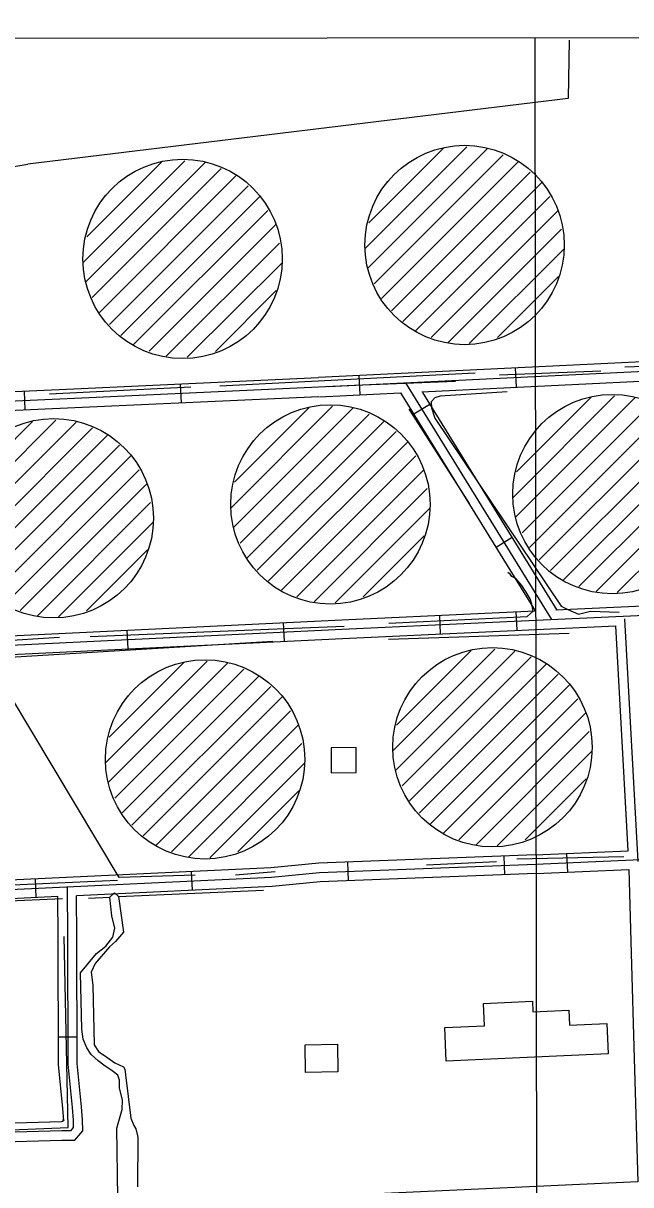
# Model space of a CAD drawing. Extents: x 3313442 to 3351311, y 721974 to 747360.
# Drawn here: x 3332480 to 3333451, y 743725 to 745582 of the extents above; entities that cross this region are included whole.
import ezdxf

# ---------------------------------------------------------------- set-up
doc = ezdxf.new("R2010")
doc.units = 0
for name, color, linetype in [('V-BLDG-OTLN', 7, 'Continuous'), ('V-DOMW-TANK', 7, 'Continuous'), ('V-GRID-FRAM', 7, 'Continuous'), ('V-GRID-MAJR', 7, 'Continuous'), ('V-ROAD-CNTR', 7, 'Continuous'), ('V-TOPO-SHOR', 7, 'Continuous')]:
    doc.layers.add(name, color=color, linetype=linetype)

msp = doc.modelspace()

# ---------------------------------------------------------------- linework, layer by layer
at = {"layer": 'V-BLDG-OTLN'}
for points in [[(3332971.6920191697, 744383.93420504), (3333011.69193917, 744384.086204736), (3333011.5399394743, 744424.0861247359), (3332971.5410194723, 744423.9341250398)], [(3333414.3151339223, 743934.7121034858), (3333155.7476510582, 743922.9551269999), (3333153.3146559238, 743976.47001997), (3333216.5295294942, 743979.3440142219), (3333214.9115327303, 744014.925943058), (3333293.3483758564, 744018.4929359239), (3333294.113374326, 744001.6799695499), (3333351.7542590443, 744004.302964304), (3333352.840256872, 743980.4330120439), (3333412.112138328, 743983.13000665)], [(3332982.6109973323, 743905.483161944), (3332930.8681008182, 743904.554163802), (3332930.074102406, 743948.7610753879), (3332981.81699892, 743949.69007353)]]:
    msp.add_lwpolyline(points, close=True, dxfattribs=at)
at = {"layer": 'V-DOMW-TANK'}
for p, q in [((3333025.941086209, 745221.7386870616), (3333188.584760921, 745384.3823617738)), ((3333030.672076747, 745191.1147483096), (3333220.987696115, 745381.4303676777)), ((3333031.717074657, 745262.8706047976), (3333151.1248358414, 745382.2783659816)), ((3333040.618056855, 745165.7057991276), (3333246.817644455, 745371.9053867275)), ((3332575.261409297, 745199.5763116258), (3332737.9050840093, 745362.2199863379)), ((3332579.9923998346, 745168.9523728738), (3332770.308019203, 745359.2679922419)), ((3332581.037397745, 745240.7082293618), (3332700.445158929, 745360.1159905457)), ((3332589.938379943, 745143.5434236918), (3332796.1379675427, 745349.7430112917)), ((3333052.2700335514, 745142.0028465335), (3333270.8085964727, 745360.5414094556)), ((3333067.975002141, 745122.3518858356), (3333289.856558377, 745344.2344420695)), ((3332601.590356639, 745119.8404710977), (3332820.128919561, 745338.3790340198)), ((3333061.1220158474, 745327.6304752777), (3333062.652012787, 745329.1604722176)), ((3333086.1169658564, 745105.1389202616), (3333308.721520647, 745327.7434750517)), ((3332610.442338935, 745305.4680998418), (3332611.9723358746, 745306.9980967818)), ((3332617.295325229, 745100.1895103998), (3332839.176881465, 745322.0720666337)), ((3332635.4372889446, 745082.9765448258), (3332858.0418437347, 745305.5810996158)), ((3333106.746924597, 745090.4139497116), (3333321.3664953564, 745305.0325204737)), ((3332656.067247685, 745068.2515742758), (3332870.6868184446, 745282.8701450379)), ((3333131.5058750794, 745079.8169709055), (3333334.010470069, 745282.3215658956)), ((3332680.8261981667, 745057.6545954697), (3332883.3307931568, 745260.1591904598)), ((3333158.8348204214, 745071.7909869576), (3333339.807458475, 745252.7636250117)), ((3332708.155143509, 745049.6286115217), (3332889.127781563, 745230.6012495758)), ((3333192.516753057, 745070.1169903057), (3333343.839450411, 745221.4396876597)), ((3332741.837076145, 745047.9546148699), (3332893.159773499, 745199.2773122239)), ((3333237.323663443, 745079.5689714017), (3333334.7644685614, 745177.0097765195)), ((3332786.643986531, 745057.4065959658), (3332884.084791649, 745154.8474010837)), ((3333262.0946541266, 744823.5135838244), (3333424.7383288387, 744986.1572585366)), ((3333266.825644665, 744792.8896450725), (3333457.141264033, 744983.2052644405)), ((3333267.870642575, 744864.6455015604), (3333387.278403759, 744984.0532627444)), ((3333276.7716247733, 744767.4806958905), (3333482.9712123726, 744973.6802834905)), ((3332811.4232704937, 744807.0555945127), (3332974.066945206, 744969.6992692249)), ((3332816.154261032, 744776.4316557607), (3333006.4698803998, 744966.7472751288)), ((3332817.1992589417, 744848.1875122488), (3332936.6070201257, 744967.5952734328)), ((3332826.10024114, 744751.0227065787), (3333032.2998287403, 744957.2222941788)), ((3333288.423601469, 744743.7777432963), (3333506.962164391, 744962.3163062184)), ((3332369.3001727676, 744784.8807791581), (3332531.9438474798, 744947.5244538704)), ((3332374.0311633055, 744754.2568404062), (3332564.346782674, 744944.5724597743)), ((3332375.076161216, 744826.0126968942), (3332494.4839223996, 744945.4204580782)), ((3332837.7522178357, 744727.3197539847), (3333056.290780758, 744945.8583169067)), ((3333304.128570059, 744724.1267825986), (3333526.0101262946, 744946.0093388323)), ((3332383.9771434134, 744728.8478912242), (3332590.176731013, 744935.0474788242)), ((3332395.6291201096, 744705.1449386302), (3332614.1676830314, 744923.6835015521)), ((3332853.457186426, 744707.6687932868), (3333075.3387426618, 744929.5513495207)), ((3333297.275583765, 744929.4053720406), (3333298.805580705, 744930.9353689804)), ((3333322.2705337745, 744706.9138170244), (3333544.875088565, 744929.5183718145)), ((3332411.3340886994, 744685.4939779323), (3332633.2156449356, 744907.3765341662)), ((3332846.604200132, 744912.9473827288), (3332848.134197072, 744914.4773796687)), ((3332871.5991501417, 744690.4558277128), (3333094.203704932, 744913.0603825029)), ((3333342.9004925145, 744692.1888464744), (3333557.5200632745, 744906.8074172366)), ((3332429.4760524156, 744668.2810123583), (3332652.0806072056, 744890.8855671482)), ((3332892.229108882, 744675.7308571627), (3333106.8486796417, 744890.3494279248)), ((3333367.659442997, 744681.5918676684), (3333570.1640379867, 744884.0964626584)), ((3332450.1060111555, 744653.5560418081), (3332664.7255819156, 744868.1746125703)), ((3332916.988059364, 744665.1338783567), (3333119.4926543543, 744867.6384733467)), ((3332474.8649616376, 744642.9590630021), (3332677.3695566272, 744845.4636579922)), ((3333394.988388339, 744673.5658837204), (3333575.961026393, 744854.5385217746)), ((3332944.317004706, 744657.1078944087), (3333125.28964276, 744838.0805324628)), ((3332502.1939069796, 744634.9330790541), (3332683.1665450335, 744815.9057171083)), ((3332977.998937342, 744655.4338977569), (3333129.321634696, 744806.7565951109)), ((3333428.670320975, 744671.8918870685), (3333579.9930183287, 744823.2145844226)), ((3332535.8758396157, 744633.2590824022), (3332687.1985369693, 744784.5817797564)), ((3333022.8058477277, 744664.8858788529), (3333120.2466528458, 744762.3266839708)), ((3332580.6827500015, 744642.7110634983), (3332678.1235551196, 744740.1518686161)), ((3333070.408896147, 744418.7799938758), (3333233.052570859, 744581.4236685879)), ((3333075.1398866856, 744388.1560551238), (3333265.455506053, 744578.4716744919)), ((3333076.184884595, 744459.9119116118), (3333195.5926457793, 744579.3196727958)), ((3333085.085866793, 744362.7471059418), (3333291.2854543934, 744568.9466935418)), ((3332611.1767866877, 744399.482251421), (3332773.8204614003, 744562.1259261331)), ((3332615.9077772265, 744368.8583126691), (3332806.223396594, 744559.1739320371)), ((3332616.952775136, 744440.614169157), (3332736.36053632, 744560.021930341)), ((3332625.8537573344, 744343.4493634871), (3332832.0533449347, 744549.648951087)), ((3333096.7378434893, 744339.0441533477), (3333315.276406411, 744557.5827162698)), ((3332637.50573403, 744319.7464108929), (3332856.0442969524, 744538.284973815)), ((3333112.4428120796, 744319.3931926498), (3333334.324368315, 744541.2757488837)), ((3332653.2107026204, 744300.0954501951), (3332875.0922588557, 744521.9780064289)), ((3333105.5898257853, 744524.6717820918), (3333107.119822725, 744526.2017790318)), ((3333130.584775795, 744302.1802270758), (3333353.1893305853, 744524.7847818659)), ((3332646.357716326, 744505.3740396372), (3332647.8877132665, 744506.904036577)), ((3332671.352666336, 744282.882484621), (3332893.957221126, 744505.4870394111)), ((3333151.214734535, 744287.4552565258), (3333365.8343052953, 744502.0738272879)), ((3332691.9826250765, 744268.157514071), (3332906.602195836, 744482.7760848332)), ((3333175.9736850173, 744276.8582777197), (3333378.4782800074, 744479.3628727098)), ((3332716.741575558, 744257.560535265), (3332919.2461705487, 744460.065130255)), ((3333203.3026303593, 744268.8322937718), (3333384.275268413, 744449.8049318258)), ((3332744.0705209, 744249.534551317), (3332925.043158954, 744430.5071893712)), ((3333236.984562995, 744267.1582971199), (3333388.3072603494, 744418.4809944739)), ((3332777.7524535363, 744247.8605546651), (3332929.0751508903, 744399.1832520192)), ((3333281.791473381, 744276.610278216), (3333379.2322784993, 744374.0510833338)), ((3332822.559363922, 744257.3125357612), (3332920.00016904, 744354.753340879))]:
    msp.add_line(p, q, dxfattribs=at)
for centre in [(3333184.998604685, 745227.5308579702), (3332734.318927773, 745205.3684825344), (3333421.1521726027, 744829.3057547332), (3332970.4807889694, 744812.8477654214), (3332528.3576912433, 744790.6729500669), (3333229.466414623, 744424.5721647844), (3332770.234305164, 744405.2744223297)]:
    msp.add_circle(centre, 159.34633173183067, dxfattribs=at)
at = {"layer": 'V-GRID-FRAM'}
msp.add_lwpolyline([(3317558.396, 745536.285), (3349036.992, 745582.0700000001), (3349071.377, 727396.8150000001), (3317576.911, 727351.007), (3317558.396, 745536.285)], dxfattribs=at)
at = {"layer": 'V-GRID-MAJR'}
msp.add_spline([(3333324.144, 727373.911), (3333315.332, 733432.201), (3333306.515, 739493.957), (3333297.699, 745555.7440000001), (3333297.694, 745559.1780000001)], degree=3, dxfattribs=at)
at = {"layer": 'V-ROAD-CNTR'}
for p, q in [((3333265.900430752, 745030.7989113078), (3333267.3544278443, 745000.8339712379)), ((3333016.1949301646, 745018.67793555), (3333017.648927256, 744988.7139954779)), ((3332480.865000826, 744993.951985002), (3332482.1959981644, 744963.9820449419)), ((3332730.576501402, 745005.353962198), (3332731.96249863, 744975.3860221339)), ((3333129.46670362, 744972.5960277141), (3333103.937754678, 744956.839059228)), ((3333260.7774409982, 744759.8584531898), (3333235.248492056, 744744.1014847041)), ((3333267.0944283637, 744641.5036898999), (3333268.465425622, 744611.5347498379)), ((3332894.946172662, 744623.895725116), (3332896.390169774, 744593.9307850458)), ((3333144.675673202, 744635.789701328), (3333146.0936703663, 744605.822761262)), ((3332645.236672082, 744611.870749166), (3332646.6796691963, 744581.904809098)), ((3333249.274464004, 744220.6375316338), (3333248.133466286, 744250.6154716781)), ((3333347.949266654, 744254.742463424), (3333349.28626398, 744224.7725233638)), ((3332999.4559636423, 744211.1295506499), (3332998.3149659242, 744241.1074906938)), ((3332500.4069617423, 744184.147604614), (3332498.9799645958, 744214.113544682)), ((3332750.123462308, 744196.0375808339), (3332748.6964651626, 744226.0035209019)), ((3332535.694891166, 743961.761049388), (3332565.6948311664, 743961.836049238))]:
    msp.add_line(p, q, dxfattribs=at)
for points in [[(3332966.981028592, 745001.2719703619), (3335548.714865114, 745126.5867197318)], [(3332951.6510592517, 745016.1929405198), (3333744.03047449, 745054.4928639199)], [(3330880.913200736, 744131.145710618), (3330842.9852765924, 744171.65962959), (3330814.0033345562, 744212.0935487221), (3330795.073372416, 744240.3254922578), (3330783.627395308, 744268.6114356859), (3330773.9214147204, 744311.3923501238), (3330775.7744110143, 744356.3302602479), (3330785.944390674, 744401.5011699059), (3330818.132326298, 744469.745033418), (3330898.915164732, 744616.587739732), (3330987.4079877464, 744788.981394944), (3331021.217920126, 744858.1882565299), (3331048.25586605, 744887.0551987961), (3331077.414807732, 744906.5351598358), (3331108.678745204, 744913.484145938), (3331169.139624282, 744920.834131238), (3331538.6068853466, 744938.8430952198), (3331892.84917686, 744951.8980691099), (3332100.085762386, 744962.0310488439), (3332561.4008397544, 744982.51300788), (3333008.8119449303, 745003.206966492), (3333170.6516212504, 745009.9479530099)], [(3331997.8949667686, 744972.0530288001), (3332099.3867637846, 744977.0150188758), (3332560.7218411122, 744997.4979779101), (3332951.4030597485, 745015.5679417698)], [(3333116.7257291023, 744992.8509872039), (3333727.7555070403, 745022.6449276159)], [(3333090.4397816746, 745007.264958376), (3333323.869314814, 744629.084714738)], [(3333117.6227273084, 744991.783989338), (3333332.3212979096, 744643.94868501)], [(3331981.4789996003, 744941.2130904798), (3332100.7847609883, 744947.0470788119), (3332562.079838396, 744967.5280378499), (3332952.091058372, 744985.567001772)], [(3332953.0750564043, 744984.8710031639), (3333082.732797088, 744991.19299052)], [(3333082.732797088, 744991.19299052), (3333297.7113671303, 744642.9036870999)], [(3333217.8325268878, 744624.2337244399), (3335549.289863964, 744730.9035110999)], [(3331788.8713848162, 744572.241828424), (3331889.4891835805, 744576.3688201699), (3332448.297065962, 744602.385768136), (3332988.673985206, 744628.4097160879), (3333217.123528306, 744639.216694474)], [(3333217.1465282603, 744639.2176944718), (3333297.7113671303, 744642.9036870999)], [(3333331.01630052, 744644.427684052), (3333539.3458838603, 744653.9586649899)], [(3330847.7452670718, 744523.57392576), (3330905.027152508, 744522.826927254), (3330966.777029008, 744520.6079316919), (3331389.1021843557, 744540.832891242), (3331890.145182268, 744561.382850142), (3332449.006064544, 744587.4027981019), (3332989.3889837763, 744613.426746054), (3333217.8325268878, 744624.2337244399)], [(3333462.1260383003, 744241.74948941), (3333440.813080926, 744629.9517130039)], [(3331771.852418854, 744541.5188898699), (3331890.801180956, 744546.3968801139), (3332449.7150631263, 744572.419828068), (3332990.103982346, 744598.4437760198), (3333218.5415254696, 744609.250754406)], [(3333218.518525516, 744609.2497544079), (3333426.405109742, 744618.7607353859)], [(3333446.1500702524, 744259.12445466), (3333426.405109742, 744618.7607353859)], [(3333298.667365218, 744237.5284978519), (3335549.8608628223, 744337.9842969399)], [(3333298.09636636, 744252.5174678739), (3332952.2510580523, 744239.3544942), (3332875.41221173, 744232.0375088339), (3332458.321045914, 744212.1775485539), (3331801.6373592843, 744187.363598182), (3331779.6844031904, 744186.215600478)], [(3333297.998366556, 744252.513467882), (3333446.1500702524, 744259.12445466)], [(3330286.664389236, 744099.77477336), (3330284.485393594, 744100.1357726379), (3330412.0521384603, 744104.683763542), (3330897.1471682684, 744132.0617087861), (3331309.372343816, 744146.612679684), (3331802.312357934, 744172.378628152), (3332458.9610446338, 744197.190578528), (3332876.4802095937, 744217.0715387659), (3332953.248056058, 744224.3815241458), (3333298.667365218, 744237.5284978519)], [(3333299.2383640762, 744222.5395278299), (3332954.245054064, 744209.4085540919), (3332877.548207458, 744202.1055686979), (3332564.8038329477, 744187.213598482)], [(3333299.3363638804, 744222.543527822), (3333447.480067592, 744229.153514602)], [(3333447.480067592, 744229.153514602), (3333451.3060599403, 744095.3707821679), (3333456.102050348, 743927.2341184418), (3333461.9780385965, 743729.9105130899)], [(3332549.695863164, 744201.511569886), (3332550.2998619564, 744120.7657313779), (3332550.803860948, 743918.1531366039), (3332557.596847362, 743848.594275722), (3332559.291843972, 743828.306316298), (3332559.5088435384, 743816.8493392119), (3332554.95285265, 743811.3293502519), (3332541.048880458, 743811.541349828), (3332410.066142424, 743807.4733579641), (3331971.203020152, 743787.1493986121), (3331625.533711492, 743770.7244314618), (3331158.9416446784, 743748.052476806)], [(3331159.669643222, 743733.0705067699), (3331626.253710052, 743755.741461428), (3331971.9060187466, 743772.1654285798), (3332410.646141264, 743792.4843879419), (3332541.1678802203, 743796.5373798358), (3332561.93283869, 743796.2213804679), (3332574.610813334, 743811.582349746), (3332574.2798139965, 743829.0733147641), (3332572.535817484, 743849.947273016), (3332565.801830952, 743918.9021351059), (3332565.299831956, 744120.8407312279), (3332564.8038329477, 744187.213598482)], [(3332534.81289293, 744185.7846013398), (3332459.6010433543, 744182.2036085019), (3331892.965176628, 744160.7936513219)], [(3331910.5981413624, 743799.286374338), (3331970.500021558, 743802.133368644), (3332409.4861435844, 743822.462327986), (3332540.9298806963, 743826.5453198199), (3332543.304875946, 743826.7863193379), (3332543.304875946, 743829.453314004), (3332544.3038739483, 743827.539317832), (3332542.6578772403, 743847.2412784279), (3332535.805890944, 743917.4041381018), (3332535.2998919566, 744120.6907315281), (3332534.81289293, 744185.7846013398)], [(3333461.9800385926, 743729.9105130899), (3332269.0894243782, 743675.0966227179), (3330955.03605249, 743614.067744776)]]:
    msp.add_lwpolyline(points, dxfattribs=at)
at = {"layer": 'V-TOPO-SHOR'}
for p, q in [((3333440.9042275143, 745032.8428786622), (3333487.0753013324, 745034.2739052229)), ((3332793.5875300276, 745002.3287342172), (3333201.7892987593, 745023.0346832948)), ((3333240.8109193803, 745020.0252839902), (3333402.74830616, 745026.4826118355)), ((3332521.6787698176, 744989.4905914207), (3332747.416456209, 745000.8977076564)), ((3333063.271462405, 744597.4998750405), (3333352.0155781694, 744607.0692049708)), ((3333268.651700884, 744246.1915056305), (3333439.4115228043, 744249.7480564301)), ((3333124.1216052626, 744236.5039982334), (3333236.047318, 744241.9570018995)), ((3332372.4789555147, 744200.8340359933), (3332630.3332165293, 744212.3736298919)), ((3332882.392538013, 744225.2677374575), (3332818.5922384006, 744220.3179490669)), ((3332631.820207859, 744186.0519948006), (3332863.3528337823, 744196.1045973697)), ((3332583.8617707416, 744183.510861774), (3332617.765708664, 744184.7534459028))]:
    msp.add_line(p, q, dxfattribs=at)
for points in [[(3333352.048934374, 745554.7586417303), (3333350.2261544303, 745461.9836444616), (3332486.8063920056, 745356.6949338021)], [(3332372.1501855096, 745349.8812692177), (3332426.336411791, 745346.3830555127), (3332486.8063920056, 745356.6949338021)], [(3333252.7776833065, 744992.7819848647), (3333145.703779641, 744985.7239130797), (3333137.4442199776, 744983.0708505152), (3333131.4048732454, 744976.8430613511), (3333132.27057251, 744967.473395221), (3333137.57669764, 744950.9542758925), (3333339.239189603, 744650.1884271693), (3333350.151811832, 744644.58193007), (3333366.8593735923, 744637.6209193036), (3333386.2759626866, 744642.2497875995), (3333431.769779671, 744640.7833443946)], [(3333192.725684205, 744814.3049306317), (3333103.239910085, 744954.3965248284), (3333096.579271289, 744965.1207046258)], [(3332199.7238372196, 744945.5694675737), (3332405.0375686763, 744595.0578184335), (3332435.366779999, 744594.08018963), (3332537.755850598, 744600.7054117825)], [(3333063.9441452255, 744622.862935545), (3333284.9969985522, 744633.8372021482), (3333294.6110718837, 744642.285204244), (3333292.6352661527, 744653.4422336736), (3333289.9822035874, 744661.701793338), (3333283.3215647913, 744672.4259731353), (3333276.6609259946, 744683.1501529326), (3333267.1028174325, 744694.5515895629), (3333260.197771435, 744697.6934665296), (3333257.9775585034, 744701.2681931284), (3333253.969982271, 744703.7328132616)], [(3332586.8243941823, 744601.4591815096), (3332898.432031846, 744614.1853947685), (3332992.5615427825, 744618.1575543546)], [(3332754.359089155, 744220.0529937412), (3332632.7978366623, 744216.3812061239), (3332422.7992721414, 744566.4600056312), (3332878.5266283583, 744594.3919208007)], [(3332542.3755299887, 744182.512684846), (3331910.900694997, 744154.4071957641), (3331900.6093648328, 744143.0617239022), (3331895.8685669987, 744122.7794355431), (3331916.233047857, 743830.7768294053)], [(3332630.9099030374, 743704.980632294), (3332629.213921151, 743815.3848553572), (3332637.773852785, 743845.4696594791), (3332638.262667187, 743860.6342651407), (3332633.6337988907, 743880.0508542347), (3332633.445356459, 743892.3179901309), (3332630.792293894, 743900.5775497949), (3332621.6670349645, 743907.2941533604), (3332608.5341998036, 743916.475377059), (3332599.408940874, 743923.1919806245), (3332588.0634690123, 743933.4833107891), (3332581.4028302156, 743944.2074905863), (3332575.419448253, 743957.8291401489), (3332573.0107928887, 743973.6710026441), (3332571.2588462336, 744064.2257869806), (3332596.7707468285, 744094.9318831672), (3332611.746910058, 744106.7102046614), (3332622.715497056, 744120.9531462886), (3332626.1017812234, 744135.4404951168), (3332621.4729129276, 744154.8570842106), (3332617.765708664, 744184.7534459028), (3332625.592418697, 744192.0913415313), (3332631.820207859, 744186.0519948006), (3332639.911873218, 744129.1567411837), (3332627.155922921, 744113.8036930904), (3332617.5418495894, 744105.3556909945), (3332594.494569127, 744078.6571710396), (3332588.2108151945, 744064.8470790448), (3332591.0523201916, 744044.3203834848), (3332593.237116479, 743949.080766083), (3332599.897755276, 743938.3565862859), (3332613.0305904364, 743929.1753625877), (3332626.1634255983, 743919.9941388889), (3332633.068471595, 743916.8522619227), (3332639.9735175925, 743913.7103849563), (3332642.1937305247, 743910.1356583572), (3332643.0594297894, 743900.7659922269), (3332651.3395375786, 743831.6036027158), (3332656.212813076, 743819.7693164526), (3332659.543132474, 743814.4072265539), (3332662.6290446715, 743801.4628338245), (3332662.4051855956, 743722.0650789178)], [(3332162.818349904, 743800.6417401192), (3332551.603529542, 743816.7188209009), (3332545.1051054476, 744122.2871118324)]]:
    msp.add_lwpolyline(points, dxfattribs=at)

doc.saveas('drawing.dxf')
